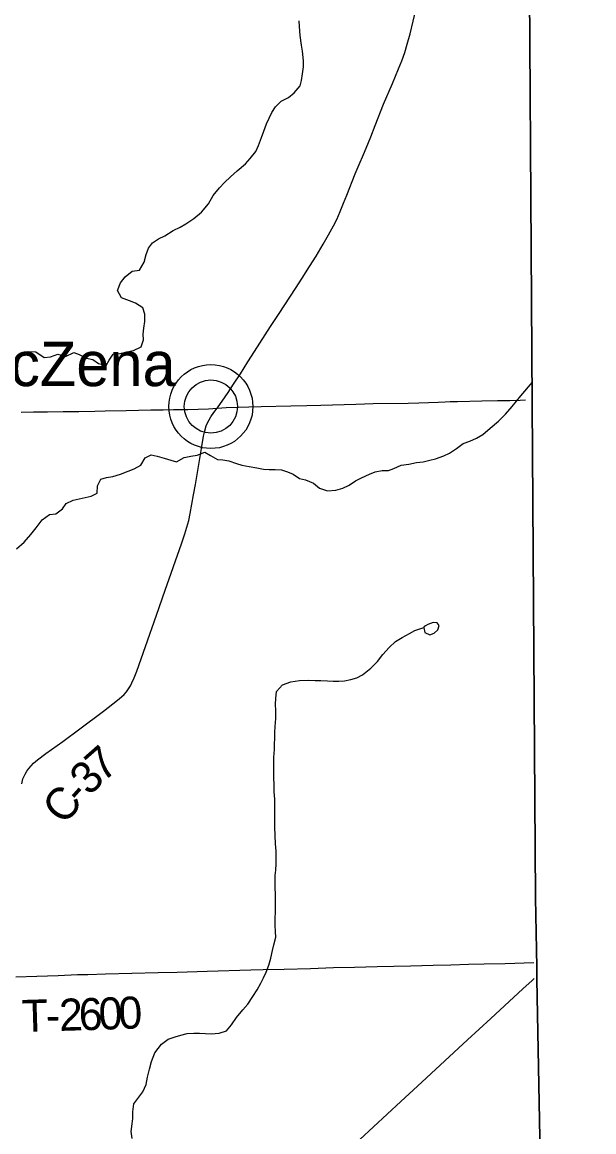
# Model space of a CAD drawing. Extents: x 1874609 to 2204689, y 815661 to 1281160.
# Drawn here: x 2067273 to 2072623, y 975889 to 986276 of the extents above; entities that cross this region are included whole.
import ezdxf

# ---------------------------------------------------------------- set-up
doc = ezdxf.new("R2010")
doc.units = 0
for name, color, linetype in [('GM_X_Adjacent_County', 7, 'Continuous'), ('GM_X_County', 7, 'Continuous'), ('GM_X_County_Road', 7, 'Continuous'), ('GM_X_County_Road_Text', 7, 'Continuous'), ('GM_X_Minor_Lake', 7, 'Continuous'), ('GM_X_Minor_River', 7, 'Continuous'), ('GM_X_State_Route', 7, 'Continuous'), ('GM_X_Township', 7, 'Continuous'), ('GM_X_Township_Road', 7, 'Continuous'), ('GM_X_Township_Road_Text', 7, 'Continuous'), ('GM_X_Unincorporated', 7, 'Continuous'), ('GM_X_Unincorporated_Location', 7, 'Continuous'), ('GM_X_Unincorporated_Text', 7, 'Continuous')]:
    doc.layers.add(name, color=color, linetype=linetype)

msp = doc.modelspace()

# ---------------------------------------------------------------- linework, layer by layer
at = {"layer": 'GM_X_Adjacent_County'}
msp.add_lwpolyline([(2087953, 972142), (2085836, 972133), (2083320, 972078), (2082040, 972070), (2080743, 972068), (2077526, 972072), (2076899, 972093), (2074867, 972135), (2072548, 972195), (2072186, 972205), (2072091, 977317), (2072089, 977430), (2072077, 978079), (2072047, 982707), (2072013, 988008), (2071996, 990692), (2071988, 991894), (2071978, 993380), (2072065, 993379), (2072021, 996047), (2071959, 1001676)], dxfattribs=at)
at = {"layer": 'GM_X_County'}
msp.add_lwpolyline([(2071959, 1001676), (2072021, 996047), (2072065, 993379), (2071978, 993380), (2071988, 991894), (2071996, 990692), (2072013, 988008), (2072047, 982707), (2072077, 978079), (2072089, 977430), (2072091, 977317), (2072186, 972205), (2071957, 972211), (2068961, 972095), (2066744, 972025), (2066175, 972007), (2064496, 971953), (2061567, 971891), (2059699, 971852), (2056314, 971810), (2053649, 971781), (2049264, 971751), (2048367, 971741), (2045852, 971713)], dxfattribs=at)
at = {"layer": 'GM_X_County_Road'}
for points in [[(2069098, 982663), (2069106, 982675), (2069145, 982728), (2069200, 982809), (2069252, 982889), (2069315, 982985), (2069385, 983095), (2069447, 983192), (2069598, 983426), (2069678, 983550), (2069830, 983783), (2069892, 983879), (2069963, 983989), (2070023, 984087), (2070091, 984199), (2070141, 984284), (2070188, 984371), (2070217, 984430), (2070250, 984505), (2070281, 984581), (2070312, 984657), (2070390, 984855), (2070428, 984945), (2070466, 985036), (2070491, 985097), (2070535, 985203), (2070577, 985309), (2070656, 985507), (2070739, 985702), (2070796, 985838), (2070826, 985914), (2070853, 985992), (2070877, 986071), (2070903, 986166), (2070961, 986405)], [(2069098, 982663), (2069100, 982664), (2069182, 982669), (2069297, 982673), (2069395, 982675), (2069510, 982677), (2069788, 982684), (2069936, 982689), (2070067, 982692), (2070395, 982699), (2070559, 982705), (2070887, 982711), (2070986, 982714), (2071165, 982719), (2071231, 982722), (2071280, 982724), (2071346, 982726), (2071574, 982731), (2071722, 982734), (2071837, 982736), (2071935, 982739), (2071983, 982740)], [(2067263, 982624), (2067378, 982627), (2067509, 982629), (2067657, 982631), (2067804, 982633), (2067952, 982635), (2068050, 982637), (2068247, 982642), (2068477, 982647), (2068592, 982648), (2068690, 982649), (2068822, 982650), (2068920, 982653), (2069018, 982657), (2069098, 982663)], [(2067269, 979145), (2067275, 979177), (2067279, 979192), (2067285, 979207), (2067299, 979236), (2067315, 979264), (2067334, 979291), (2067355, 979316), (2067378, 979339), (2067415, 979370), (2067493, 979429), (2067653, 979544), (2067812, 979661), (2068035, 979828), (2068166, 979928), (2068203, 979960), (2068226, 979984), (2068248, 980009), (2068268, 980035), (2068285, 980064), (2068300, 980093), (2068321, 980138), (2068345, 980200), (2068427, 980432), (2068530, 980726), (2068610, 980959), (2068763, 981392), (2068795, 981485), (2068814, 981548), (2068831, 981612), (2068845, 981676), (2068877, 981853), (2068894, 981949), (2068914, 982062), (2068934, 982192), (2068953, 982305), (2068970, 982402), (2068981, 982450), (2068995, 982496), (2069007, 982526), (2069022, 982555), (2069039, 982582), (2069067, 982622), (2069098, 982663)]]:
    msp.add_lwpolyline(points, dxfattribs=at)
at = {"layer": 'GM_X_Minor_Lake'}
for points in [[(2071047, 980626), (2071037, 980619), (2071033, 980615), (2071031, 980607), (2071042, 980563)], [(2071042, 980563), (2071088, 980540), (2071128, 980558), (2071163, 980588), (2071177, 980628), (2071157, 980654), (2071121, 980658), (2071069, 980638), (2071047, 980626)]]:
    msp.add_lwpolyline(points, dxfattribs=at)
at = {"layer": 'GM_X_Minor_River'}
for points in [[(2068187, 983176), (2068241, 983186), (2068315, 983204), (2068387, 983236), (2068409, 983301), (2068405, 983355), (2068410, 983413), (2068420, 983475), (2068420, 983543), (2068402, 983601), (2068333, 983645), (2068277, 983667), (2068203, 983697), (2068165, 983765), (2068193, 983837), (2068238, 983893), (2068302, 983944), (2068372, 983956), (2068414, 984028), (2068434, 984102), (2068455, 984161), (2068493, 984211), (2068547, 984247), (2068607, 984277), (2068685, 984326), (2068751, 984356), (2068803, 984388), (2068878, 984437), (2068950, 984497), (2069016, 984577), (2069060, 984652), (2069121, 984724), (2069167, 984776), (2069223, 984829), (2069285, 984885), (2069363, 984949), (2069406, 985000), (2069460, 985066), (2069486, 985122), (2069514, 985196), (2069535, 985257), (2069561, 985325), (2069583, 985377), (2069609, 985429), (2069644, 985485), (2069698, 985538), (2069766, 985572), (2069818, 985614), (2069874, 985679), (2069886, 985731), (2069897, 985793), (2069905, 985859), (2069905, 985913), (2069896, 986003), (2069888, 986062), (2069876, 986150), (2069869, 986236), (2069865, 986288)], [(2067271, 983170), (2067329, 983192), (2067399, 983191), (2067479, 983137), (2067539, 983143), (2067607, 983167), (2067679, 983146), (2067755, 983184), (2067805, 983166), (2067873, 983130), (2067935, 983119), (2067988, 983081), (2068058, 983061), (2068086, 983111), (2068123, 983169), (2068187, 983176)], [(2069925, 981992), (2069999, 981960), (2070057, 981914), (2070130, 981889), (2070208, 981895), (2070274, 981915), (2070333, 981943), (2070393, 981982), (2070449, 982012), (2070523, 982044), (2070577, 982067), (2070641, 982079), (2070701, 982079), (2070753, 982097), (2070821, 982128), (2070893, 982140), (2070965, 982154), (2071027, 982162), (2071089, 982175), (2071141, 982189), (2071219, 982217), (2071273, 982243), (2071339, 982286), (2071400, 982332), (2071462, 982354), (2071524, 982381), (2071586, 982417), (2071654, 982475), (2071730, 982540), (2071798, 982606), (2071859, 982677), (2071939, 982777), (2072050, 982906)], [(2067220, 981347), (2067290, 981409), (2067352, 981481), (2067402, 981544), (2067461, 981618), (2067527, 981666), (2067587, 981675), (2067651, 981719), (2067683, 981771), (2067749, 981801), (2067807, 981814), (2067861, 981826), (2067919, 981838), (2067975, 981868), (2067978, 981937), (2068010, 981999), (2068062, 982013), (2068122, 982023), (2068194, 982044), (2068266, 982074), (2068322, 982094), (2068384, 982130), (2068423, 982197), (2068479, 982225), (2068535, 982213), (2068602, 982195), (2068664, 982176), (2068716, 982160), (2068790, 982202), (2068852, 982214), (2068912, 982223), (2068982, 982251), (2069036, 982219), (2069102, 982183), (2069152, 982179), (2069208, 982170), (2069278, 982144), (2069330, 982130), (2069398, 982116), (2069470, 982104), (2069532, 982093), (2069585, 982089), (2069641, 982089), (2069699, 982085), (2069757, 982067), (2069809, 982044), (2069869, 982006), (2069925, 981992)], [(2069648, 977711), (2069644, 977763), (2069640, 977819), (2069642, 977887), (2069644, 977947), (2069643, 977997), (2069642, 978288), (2069646, 978338), (2069650, 978398), (2069651, 978458), (2069651, 978516), (2069645, 978585), (2069641, 978663), (2069638, 978741), (2069636, 978801), (2069638, 978865), (2069637, 979003), (2069631, 979071), (2069631, 979139), (2069628, 979198), (2069628, 979392), (2069633, 979468), (2069635, 979522), (2069639, 979572), (2069639, 979626), (2069642, 979683), (2069648, 979757), (2069646, 979831), (2069644, 979893), (2069647, 979945), (2069653, 980011), (2069709, 980074), (2069787, 980100), (2069869, 980114), (2069951, 980117), (2070015, 980115), (2070067, 980113), (2070129, 980111), (2070185, 980107), (2070237, 980108), (2070291, 980112), (2070349, 980122), (2070405, 980138), (2070459, 980167), (2070537, 980229), (2070598, 980293), (2070650, 980358), (2070708, 980424), (2070766, 980478), (2070828, 980517), (2070897, 980555), (2070949, 980581), (2071032, 980609)], [(2068302, 975826), (2068293, 975892), (2068301, 975963), (2068309, 976013), (2068309, 976077), (2068318, 976151), (2068354, 976201), (2068402, 976262), (2068432, 976332), (2068445, 976400), (2068463, 976476), (2068483, 976548), (2068514, 976629), (2068576, 976709), (2068640, 976757), (2068704, 976778), (2068758, 976794), (2068816, 976808), (2068880, 976814), (2068932, 976813), (2068988, 976809), (2069040, 976807), (2069116, 976813), (2069186, 976834), (2069232, 976890), (2069279, 976960), (2069337, 977032), (2069385, 977085), (2069433, 977155), (2069472, 977217), (2069506, 977280), (2069530, 977330), (2069556, 977382), (2069580, 977450), (2069599, 977516), (2069617, 977585), (2069627, 977639), (2069648, 977711)]]:
    msp.add_lwpolyline(points, dxfattribs=at)
at = {"layer": 'GM_X_State_Route'}
msp.add_lwpolyline([(2070432, 975817), (2070817, 976172), (2070973, 976317), (2071442, 976751), (2071659, 976951), (2071960, 977229), (2072045, 977306), (2072066, 977324)], dxfattribs=at)
at = {"layer": 'GM_X_Township'}
msp.add_lwpolyline([(2072013, 988008), (2072047, 982707), (2072077, 978079), (2072089, 977430), (2072091, 977317), (2072186, 972205), (2071957, 972211), (2068961, 972095), (2066744, 972025), (2066175, 972007), (2064496, 971953), (2061567, 971891), (2059699, 971852), (2056314, 971810), (2053649, 971781), (2049264, 971751), (2048367, 971741), (2045852, 971713)], dxfattribs=at)
at = {"layer": 'GM_X_Township_Road'}
msp.add_lwpolyline([(2067214, 977340), (2067411, 977346), (2067608, 977353), (2067789, 977361), (2067887, 977363), (2068051, 977368), (2068298, 977374), (2068544, 977380), (2068724, 977385), (2069003, 977393), (2069414, 977405), (2069529, 977409), (2069726, 977413), (2069972, 977419), (2070186, 977426), (2070383, 977430), (2070596, 977436), (2070908, 977444), (2071121, 977450), (2071285, 977452), (2071449, 977457), (2071597, 977462), (2071794, 977466), (2072062, 977475)], dxfattribs=at)
at = {"layer": 'GM_X_Unincorporated'}
for radius in [393, 249]:
    msp.add_circle((2069039, 982678), radius, dxfattribs=at)
at = {"layer": 'GM_X_Unincorporated_Location'}
msp.add_line((2069039, 982678), (2069039, 982678), dxfattribs=at)

# ---------------------------------------------------------------- texts
at = {"layer": 'GM_X_County_Road_Text'}
for s, rotation, p in [('7', 41.3656, (2068028, 979154)), ('3', 45.6072, (2067903, 979026)), ('C', 49.3619, (2067664, 978751)), ('-', 48.3191, (2067823, 978937))]:
    msp.add_text(s, height=300, rotation=rotation, dxfattribs=at).set_placement(p)
at = {"layer": 'GM_X_Township_Road_Text'}
for s, rotation, p in [('T', 1.7017, (2067274, 976823)), ('2', 1.7074, (2067622, 976833)), ('6', 1.7317, (2067806, 976838)), ('0', 1.8356, (2067992, 976844)), ('0', 2.2895, (2068179, 976850)), ('-', 1.6941, (2067498, 976829))]:
    msp.add_text(s, height=300, rotation=rotation, dxfattribs=at).set_placement(p)
at = {"layer": 'GM_X_Unincorporated_Text'}
msp.add_text('McZena', height=417, rotation=0, dxfattribs=at).set_placement((2066695, 982869))

doc.saveas('drawing.dxf')
